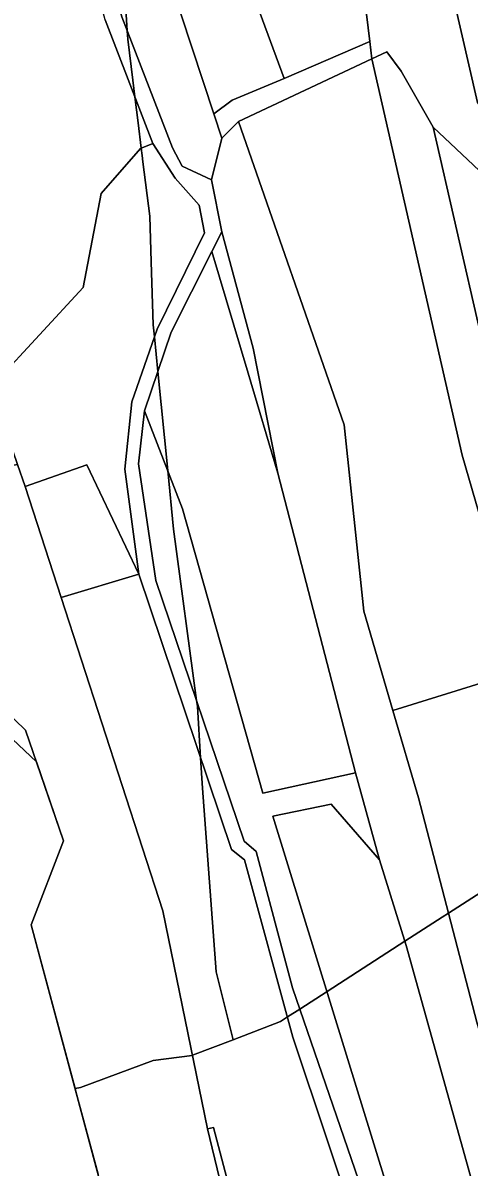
# Model space of a CAD drawing. Extents: x -502026 to -497664, y -1143484 to -1138019.
# Drawn here: x -498673.2 to -498561.6, y -1140018.9 to -1139733.2 of the extents above; entities that cross this region are included whole.
import ezdxf

# ---------------------------------------------------------------- set-up
doc = ezdxf.new("R2010")
doc.units = 0
for name, color, linetype in [('37', 7, 'Continuous'), ('43', 7, 'Continuous'), ('55', 7, 'Continuous'), ('62', 7, 'Continuous'), ('7', 7, 'Continuous')]:
    doc.layers.add(name, color=color, linetype=linetype)

msp = doc.modelspace()

# ---------------------------------------------------------------- linework, layer by layer
at = {"layer": '37'}
for points in [[(-498686.87, -1139507.63), (-498678.6, -1139543.53), (-498666.96, -1139587.76), (-498661.88, -1139602.74), (-498653.99, -1139652.37), (-498644.54, -1139698.09), (-498625.44, -1139755.93), (-498623.42, -1139762.03), (-498626.05, -1139772.41), (-498633.32, -1139768.98), (-498635.8, -1139764.42), (-498648.45, -1139731.67), (-498666.42, -1139662.49), (-498670.89, -1139630.53), (-498684.63, -1139603.27), (-498709.54, -1139516.32), (-498688.77, -1139500.66)], [(-498652.49, -1139590.15), (-498643.47, -1139639.77), (-498634.08, -1139683.38), (-498628.33, -1139697.65), (-498623.52, -1139704.64), (-498607.86, -1139747.09), (-498620.86, -1139752.54), (-498625.44, -1139755.93), (-498644.54, -1139698.09), (-498653.99, -1139652.37), (-498661.88, -1139602.74), (-498666.96, -1139587.76), (-498678.6, -1139543.53), (-498686.87, -1139507.63), (-498677.81, -1139503.51), (-498667.9, -1139534.19), (-498658.88, -1139573.29)], [(-498586.47, -1139737.88), (-498607.86, -1139747.09), (-498623.52, -1139704.64), (-498628.33, -1139697.65), (-498599.45, -1139670.96), (-498588.6, -1139720.05)], [(-498554.16, -1139873.05), (-498552.18, -1139879.93), (-498547.72, -1139894.69), (-498580.7, -1139904.91), (-498587.99, -1139880.06), (-498592.84, -1139833.58), (-498619.31, -1139757.84), (-498585.95, -1139742.19), (-498563.34, -1139841.12)], [(-498580.7, -1139904.91), (-498574.32, -1139926.66), (-498559.71, -1139982.7), (-498534.68, -1140067.99), (-498523.51, -1140099.19), (-498525.46, -1140099.67), (-498503.51, -1140161.05), (-498513.07, -1140159.27), (-498523.05, -1140142.79), (-498532.36, -1140111.9), (-498543.21, -1140078.75), (-498547.17, -1140066.02), (-498557.89, -1140033.39), (-498577.39, -1139963.52), (-498584.01, -1139942.13), (-498590.01, -1139920.48), (-498609.44, -1139845.64), (-498615.65, -1139814.41), (-498623.41, -1139785.38), (-498626.05, -1139772.41), (-498623.42, -1139762.03), (-498619.31, -1139757.84), (-498592.84, -1139833.58), (-498587.99, -1139880.06)], [(-498554.81, -1139774.16), (-498542.06, -1139818.97), (-498530.62, -1139867.46), (-498542.66, -1139870.32), (-498552.84, -1139836.63), (-498570.65, -1139759.26)], [(-498644.2, -1139870.82), (-498657.2, -1139843.53), (-498672.63, -1139848.98), (-498674.5, -1139843.51), (-498676.94, -1139836.36), (-498679.98, -1139822.94), (-498658.12, -1139799.25), (-498653.64, -1139775.77), (-498643.74, -1139764.58), (-498640.67, -1139763.31), (-498635.08, -1139772.01), (-498629.09, -1139778.72), (-498627.81, -1139785.59), (-498639.63, -1139809.67), (-498645.94, -1139827.81), (-498647.69, -1139844.66)], [(-498609.44, -1139845.64), (-498616.88, -1139820.68), (-498625.92, -1139790.31), (-498623.41, -1139785.38), (-498615.65, -1139814.41)], [(-498609.44, -1139845.64), (-498590.01, -1139920.48), (-498613.18, -1139925.51), (-498633.26, -1139854.5), (-498642.74, -1139830.04), (-498636.12, -1139810.39), (-498625.92, -1139790.31), (-498616.88, -1139820.68)], [(-498590.01, -1139920.48), (-498584.01, -1139942.13), (-498596.15, -1139928.3), (-498610.66, -1139931.23), (-498567.4, -1140071.66), (-498571.82, -1140072.9), (-498605.77, -1139974.16), (-498614.84, -1139940.05), (-498617.87, -1139937.49), (-498639.91, -1139872.46), (-498644.26, -1139843.3), (-498642.74, -1139830.04), (-498633.26, -1139854.5), (-498613.18, -1139925.51)], [(-498672.63, -1139848.98), (-498663.63, -1139876.66), (-498638.19, -1139954.89), (-498627.01, -1140009.3), (-498619.17, -1140041.68), (-498617.24, -1140047.37), (-498639.25, -1140055.25), (-498642.18, -1140056.3), (-498644.57, -1140057.16), (-498671.08, -1139958.4), (-498663.04, -1139937.41), (-498672.5, -1139909.81), (-498683.31, -1139899.39), (-498702.08, -1139848.49), (-498674.5, -1139843.51)], [(-498644.2, -1139870.82), (-498663.63, -1139876.66), (-498672.63, -1139848.98), (-498657.2, -1139843.53)], [(-498582.52, -1140075.89), (-498605.43, -1140082.3), (-498608.73, -1140072.55), (-498606.09, -1140071.61), (-498618.07, -1140037.42), (-498625.5, -1140008.98), (-498627.01, -1140009.3), (-498638.19, -1139954.89), (-498663.63, -1139876.66), (-498644.2, -1139870.82), (-498621.06, -1139939.57), (-498617.75, -1139942.21), (-498605.69, -1139986.46), (-498579.78, -1140063.88)], [(-498541.29, -1139916.84), (-498531.01, -1139952.26), (-498523.1, -1139979.49), (-498518.25, -1139994.45), (-498516.61, -1139999.88), (-498508.23, -1140027.57), (-498507.09, -1140031.35), (-498496.31, -1140067.84), (-498495.12, -1140072.22), (-498494.58, -1140073.83), (-498498.36, -1140075.04), (-498488.21, -1140106.42), (-498473.2, -1140146.05), (-498475.38, -1140146.76), (-498477.41, -1140141.29), (-498495.61, -1140092.32), (-498523.51, -1140099.19), (-498534.68, -1140067.99), (-498559.71, -1139982.7), (-498574.32, -1139926.66), (-498580.7, -1139904.91), (-498547.72, -1139894.69)], [(-498584.01, -1139942.13), (-498577.39, -1139963.52), (-498557.89, -1140033.39), (-498547.17, -1140066.02), (-498567.4, -1140071.66), (-498610.66, -1139931.23), (-498596.15, -1139928.3)]]:
    msp.add_lwpolyline(points, close=True, dxfattribs=at)
msp.add_lwpolyline([(-498652.61, -1139732.47), (-498640.67, -1139763.31), (-498643.74, -1139764.58), (-498653.64, -1139775.77), (-498658.12, -1139799.25), (-498679.98, -1139822.94), (-498698.18, -1139804.57), (-498711.76, -1139774.69), (-498708.08, -1139758.55), (-498715.75, -1139740.5), (-498713.67, -1139722.44)], dxfattribs=at)
at = {"layer": '43'}
msp.add_lwpolyline([(-498796.4, -1139550.68), (-498789.21, -1139566.98), (-498792.09, -1139593.98), (-498778.83, -1139620.35), (-498738.11, -1139676.43), (-498738.75, -1139700.36), (-498731.4, -1139712.19), (-498731.32, -1139731.14), (-498724.69, -1139754.37), (-498723.42, -1139768.3), (-498726.25, -1139783.77), (-498724.21, -1139797.38), (-498712.04, -1139824.34), (-498706.54, -1139841.7), (-498676.94, -1139836.36), (-498674.5, -1139843.51), (-498702.08, -1139848.49), (-498683.31, -1139899.39), (-498672.5, -1139909.81), (-498663.04, -1139937.41), (-498671.08, -1139958.4), (-498644.57, -1140057.16)], dxfattribs=at)
at = {"layer": '55'}
for points in [[(-498709.54, -1139516.32), (-498684.63, -1139603.27), (-498670.89, -1139630.53), (-498666.42, -1139662.49), (-498648.45, -1139731.67), (-498635.8, -1139764.42), (-498633.32, -1139768.98), (-498626.05, -1139772.41), (-498623.41, -1139785.38), (-498625.92, -1139790.31), (-498636.12, -1139810.39), (-498642.74, -1139830.04), (-498644.26, -1139843.3), (-498639.91, -1139872.46), (-498617.87, -1139937.49), (-498614.84, -1139940.05), (-498605.77, -1139974.16), (-498571.82, -1140072.9)], [(-498621.49, -1139525.39), (-498611.01, -1139581.68), (-498593.78, -1139613.51), (-498573.17, -1139693.64), (-498559.58, -1139753.1)], [(-498554.81, -1139774.16), (-498570.65, -1139759.26), (-498578.62, -1139745.23), (-498582.18, -1139740.42), (-498585.95, -1139742.19), (-498586.47, -1139737.88), (-498588.6, -1139720.05), (-498599.45, -1139670.96), (-498596.87, -1139668.57), (-498615.07, -1139601.31), (-498617.15, -1139581.5), (-498629.29, -1139531.17)], [(-498579.78, -1140063.88), (-498605.69, -1139986.46), (-498617.75, -1139942.21), (-498621.06, -1139939.57), (-498644.2, -1139870.82), (-498647.69, -1139844.66), (-498645.94, -1139827.81), (-498639.63, -1139809.67), (-498627.81, -1139785.59), (-498629.09, -1139778.72), (-498635.08, -1139772.01), (-498640.67, -1139763.31), (-498652.61, -1139732.47), (-498671.21, -1139663.99), (-498678.08, -1139632.35), (-498680.3, -1139626.33), (-498688.46, -1139604.23), (-498707.6, -1139533.2)]]:
    msp.add_lwpolyline(points, dxfattribs=at)
for points in [[(-498585.95, -1139742.19), (-498619.31, -1139757.84), (-498623.42, -1139762.03), (-498625.44, -1139755.93), (-498620.86, -1139752.54), (-498607.86, -1139747.09), (-498586.47, -1139737.88)], [(-498608.73, -1140072.55), (-498617.24, -1140047.37), (-498619.17, -1140041.68), (-498627.01, -1140009.3), (-498625.5, -1140008.98), (-498618.07, -1140037.42), (-498606.09, -1140071.61)]]:
    msp.add_lwpolyline(points, close=True, dxfattribs=at)
at = {"layer": '62'}
for points in [[(-498648.73, -1139708.05), (-498647.09, -1139735.18), (-498646.97, -1139737.25), (-498645.69, -1139747.5), (-498645.17, -1139751.7), (-498644.36, -1139758.2), (-498643.57, -1139764.51), (-498643.34, -1139766.36), (-498643.16, -1139767.87), (-498641.44, -1139781.5), (-498641.08, -1139792.87), (-498640.59, -1139808.62), (-498640.3, -1139811.59), (-498639.43, -1139820.23), (-498636.97, -1139844.93), (-498635.5, -1139859.62), (-498629.76, -1139902.41), (-498629.56, -1139903.87), (-498628.76, -1139916.71), (-498628.28, -1139924.25), (-498624.87, -1139970.12), (-498620.62, -1139987.12), (-498630.78, -1139990.97), (-498630.84, -1139991), (-498640.59, -1139992.25), (-498646.45, -1139994.42), (-498658.73, -1139998.98), (-498660.12, -1139999.23), (-498671.08, -1139958.4), (-498663.04, -1139937.41), (-498669.8, -1139917.68), (-498681.81, -1139906.37)], [(-498535.84, -1139935.62), (-498566.8, -1139955.49), (-498568.37, -1139956.5), (-498577.7, -1139962.51), (-498597.16, -1139975.04), (-498603.96, -1139979.42), (-498607.06, -1139981.41), (-498608.75, -1139982.5), (-498620.62, -1139987.12), (-498624.87, -1139970.12), (-498628.28, -1139924.25), (-498628.76, -1139916.71), (-498629.56, -1139903.87), (-498629.76, -1139902.41), (-498635.5, -1139859.62), (-498636.97, -1139844.93), (-498639.43, -1139820.23), (-498640.3, -1139811.59), (-498640.59, -1139808.62), (-498641.08, -1139792.87), (-498641.44, -1139781.5), (-498643.16, -1139767.87), (-498643.34, -1139766.36), (-498643.57, -1139764.51), (-498644.36, -1139758.2), (-498645.17, -1139751.7), (-498645.69, -1139747.5), (-498646.97, -1139737.25), (-498647.09, -1139735.18), (-498648.73, -1139708.05)], [(-498681.81, -1139906.37), (-498669.8, -1139917.68), (-498663.04, -1139937.41), (-498671.08, -1139958.4), (-498660.12, -1139999.23), (-498659.91, -1140000), (-498654.37, -1140020.63)], [(-498654.37, -1140020.63), (-498659.91, -1140000), (-498660.12, -1139999.23), (-498658.73, -1139998.98), (-498646.45, -1139994.42), (-498640.59, -1139992.25), (-498630.84, -1139991), (-498630.78, -1139990.97), (-498620.62, -1139987.12), (-498608.75, -1139982.5), (-498607.06, -1139981.41), (-498603.96, -1139979.42), (-498597.16, -1139975.04), (-498577.7, -1139962.51), (-498568.37, -1139956.5), (-498566.8, -1139955.49), (-498535.84, -1139935.62)]]:
    msp.add_lwpolyline(points, dxfattribs=at)
at = {"layer": '7'}
for points in [[(-498513.49, -1139808.39), (-498559.58, -1139753.1), (-498573.17, -1139693.64), (-498593.78, -1139613.51), (-498589.05, -1139610.48), (-498595.08, -1139579.6), (-498609.4, -1139526.58), (-498631.58, -1139431.63), (-498614.94, -1139420.38), (-498590.48, -1139529.74), (-498566.01, -1139625.85), (-498554.26, -1139675.02), (-498542.88, -1139733.02), (-498526.96, -1139778.88)], [(-498570.65, -1139759.26), (-498552.84, -1139836.63), (-498542.66, -1139870.32), (-498554.16, -1139873.05), (-498563.34, -1139841.12), (-498585.95, -1139742.19), (-498582.18, -1139740.42), (-498578.62, -1139745.23)]]:
    msp.add_lwpolyline(points, close=True, dxfattribs=at)

doc.saveas('drawing.dxf')
